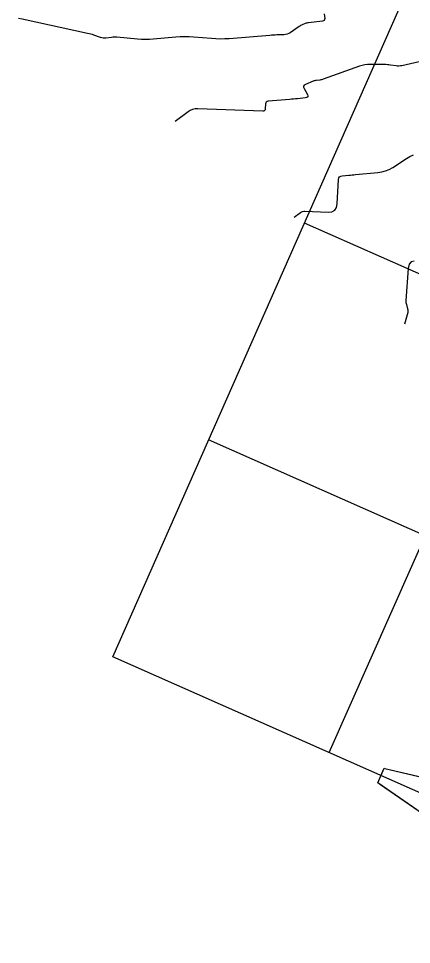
# Model space of a CAD drawing. Extents: x 658976 to 668721, y 639543 to 647196.
# Drawn here: x 662675.5 to 662758.4, y 642796.5 to 642991.8 of the extents above; entities that cross this region are included whole.
import ezdxf

# ---------------------------------------------------------------- set-up
doc = ezdxf.new("R2010")
doc.units = 0
for name, color, linetype in [('Ex_Minor Contours', 7, 'Continuous'), ('R_Exist Surface', 7, 'Continuous'), ('R_Grid', 7, 'Continuous'), ('R_Proposed Const Limits', 7, 'Continuous')]:
    doc.layers.add(name, color=color, linetype=linetype)

msp = doc.modelspace()

# ---------------------------------------------------------------- linework, layer by layer
at = {"layer": 'Ex_Minor Contours'}
for points in [[(662739.99, 642992.75), (662740.09, 642991.76), (662740.08, 642991.55), (662740, 642991.38), (662739.86, 642991.27), (662739.64, 642991.22), (662736.68, 642990.89), (662736.5, 642990.86), (662736.33, 642990.82), (662736.16, 642990.77), (662735.99, 642990.71), (662735.34, 642990.44), (662735.17, 642990.37), (662735.02, 642990.29), (662734.86, 642990.2), (662734.71, 642990.1), (662732.8, 642988.79), (662732.49, 642988.61), (662732.16, 642988.47), (662731.82, 642988.39), (662731.46, 642988.35), (662729.98, 642988.32), (662729.61, 642988.3), (662729.24, 642988.29), (662728.87, 642988.26), (662728.5, 642988.23), (662719.95, 642987.52), (662719, 642987.46), (662718.06, 642987.45), (662717.12, 642987.47), (662716.18, 642987.53), (662712.41, 642987.86), (662711.47, 642987.92), (662710.53, 642987.94), (662709.59, 642987.92), (662708.65, 642987.85), (662703.91, 642987.41), (662703.08, 642987.36), (662702.25, 642987.34), (662701.43, 642987.36), (662700.6, 642987.42), (662696.2, 642987.83), (662695.91, 642987.85), (662695.63, 642987.85), (662695.34, 642987.83), (662695.05, 642987.8), (662693.9, 642987.63), (662693.62, 642987.61), (662693.34, 642987.62), (662693.06, 642987.67), (662692.79, 642987.75), (662691.38, 642988.27), (662691.05, 642988.38), (662690.72, 642988.48), (662690.39, 642988.57), (662690.05, 642988.65), (662676.22, 642991.65), (662675.45, 642991.78)], [(662760.95, 642982.82), (662756.37, 642981.83), (662756.07, 642981.78), (662755.77, 642981.75), (662755.47, 642981.76), (662755.17, 642981.79), (662753.95, 642981.97), (662753.65, 642982.01), (662753.34, 642982.04), (662753.03, 642982.06), (662752.73, 642982.07), (662749.75, 642982.11), (662749.15, 642982.09), (662748.57, 642982.02), (662747.99, 642981.9), (662747.42, 642981.72), (662739.79, 642978.96), (662739.62, 642978.91), (662739.44, 642978.86), (662739.26, 642978.82), (662739.08, 642978.8), (662738.35, 642978.71), (662738.17, 642978.69), (662737.99, 642978.65), (662737.81, 642978.6), (662737.64, 642978.53), (662736.05, 642977.87), (662735.79, 642977.72), (662735.65, 642977.52), (662735.63, 642977.28), (662735.74, 642976.99), (662736.43, 642975.73), (662736.53, 642975.45), (662736.51, 642975.24), (662736.35, 642975.1), (662736.06, 642975.03), (662734.33, 642974.87), (662733.93, 642974.84), (662733.52, 642974.8), (662733.11, 642974.76), (662732.71, 642974.73), (662728.16, 642974.32), (662727.94, 642974.27), (662727.77, 642974.16), (662727.67, 642973.99), (662727.62, 642973.77), (662727.56, 642972.74), (662727.52, 642972.51), (662727.41, 642972.36), (662727.24, 642972.27), (662727.02, 642972.24), (662713.28, 642972.75), (662712.73, 642972.72), (662712.21, 642972.61), (662711.71, 642972.41), (662711.24, 642972.12), (662708.52, 642970.09)], [(662733.68, 642949.88), (662734.96, 642950.83), (662735.18, 642950.97), (662735.41, 642951.07), (662735.66, 642951.12), (662735.92, 642951.13), (662740.82, 642950.95), (662741.62, 642951.03), (662742.2, 642951.35), (662742.58, 642951.9), (662742.74, 642952.69), (662743.04, 642957.84), (662743.1, 642958.15), (662743.25, 642958.38), (662743.47, 642958.53), (662743.78, 642958.6), (662745.18, 642958.72), (662745.53, 642958.76), (662745.88, 642958.79), (662746.23, 642958.82), (662746.58, 642958.85), (662751.3, 642959.29), (662752.14, 642959.42), (662752.95, 642959.64), (662753.72, 642959.96), (662754.46, 642960.38), (662757.36, 642962.25), (662758.1, 642962.67), (662758.87, 642963.01)], [(662758.98, 642940.58), (662758.32, 642940.48), (662757.9, 642939.98), (662757.71, 642939.06), (662757.24, 642932.31), (662757.24, 642932.08), (662757.25, 642931.86), (662757.29, 642931.65), (662757.34, 642931.43), (662757.6, 642930.55), (662757.65, 642930.35), (662757.66, 642930.14), (662757.65, 642929.94), (662757.61, 642929.74), (662756.93, 642927.32)]]:
    msp.add_lwpolyline(points, dxfattribs=at)
at = {"layer": 'R_Exist Surface'}
msp.add_lwpolyline([(662764.37, 642816.73), (662765.95, 642820.45), (662751.89, 642830.17), (662751.3, 642830.58), (662751.3, 642830.58), (662751.3, 642830.58), (662752.59, 642833.5), (662752.64, 642833.62), (662752.79, 642833.57), (662752.79, 642833.56), (662769.44, 642829.69), (662770.14, 642829.53), (662786.3, 642864.35), (662786.99, 642865.82), (662807.98, 642911.05), (662808.87, 642912.97), (662832.67, 642964.26), (662833.68, 642966.44), (662855.16, 643013.07)], dxfattribs=at)
at = {"layer": 'R_Grid'}
for p, q in [((662695.34, 642857.16), (662998.85, 643543.01)), ((662741.07, 642836.93), (663044.57, 643522.77)), ((662872.98, 642887.91), (662735.81, 642948.61)), ((662852.75, 642842.18), (662715.58, 642902.88)), ((662832.51, 642796.46), (662695.34, 642857.16))]:
    msp.add_line(p, q, dxfattribs=at)
at = {"layer": 'R_Proposed Const Limits'}
msp.add_lwpolyline([(662765.95, 642820.45), (662751.3, 642830.58), (662751.3, 642830.58), (662752.64, 642833.62), (662752.79, 642833.56), (662770.14, 642829.53)], dxfattribs=at)

doc.saveas('drawing.dxf')
